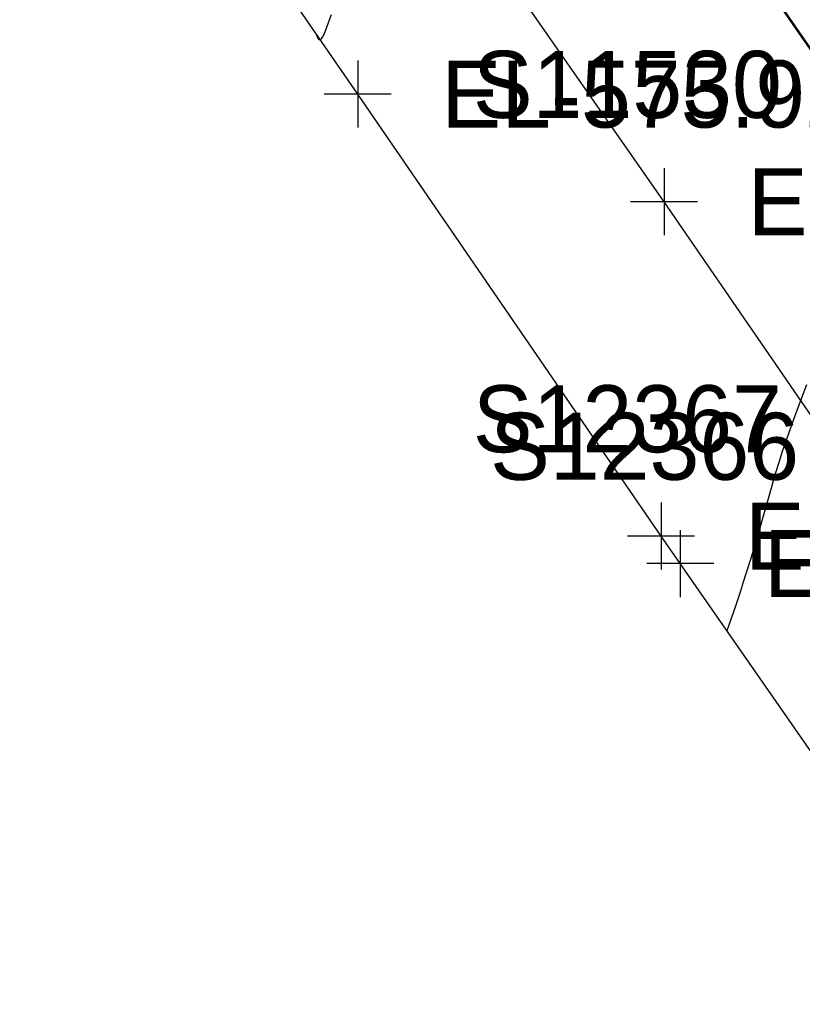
# Model space of a CAD drawing. Extents: x 1729869 to 1735532, y 648588 to 653771.
# Drawn here: x 1732003.3 to 1732050, y 650776.1 to 650835.3 of the extents above; entities that cross this region are included whole.
import ezdxf

# ---------------------------------------------------------------- set-up
doc = ezdxf.new("R2010")
doc.units = 0
for name, color, linetype in [('SURVEY - CENTERLINE - Preliminary', 7, 'Continuous'), ('SURVEY - CONTOURS - Index with Text', 7, 'Continuous'), ('SURVEY - CONTOURS - Intermediate with optional Text', 7, 'Continuous'), ('SURVEY - TRAFFIC CONTROL - Pavement Marking - Points - Elevations', 7, 'Continuous'), ('SURVEY - TRAFFIC CONTROL - Pavement Marking - Points - Locators', 7, 'Continuous'), ('SURVEY - TRAFFIC CONTROL - Pavement Marking - Points - Numbers', 7, 'Continuous'), ('SURVEY - TRAFFIC CONTROL - Pavement Marking with Text', 7, 'Continuous'), ('SURVEY - TRANSPORTATION - Roads', 7, 'Continuous'), ('SURVEY - TRANSPORTATION - Roads - Points - Elevations', 7, 'Continuous'), ('SURVEY - TRANSPORTATION - Roads - Points - Locators', 7, 'Continuous'), ('SURVEY - TRANSPORTATION - Roads - Points - Numbers', 7, 'Continuous')]:
    doc.layers.add(name, color=color, linetype=linetype)

msp = doc.modelspace()

# ---------------------------------------------------------------- linework, layer by layer
at = {"layer": 'SURVEY - CENTERLINE - Preliminary'}
msp.add_line((1731973.859, 650944.286), (1732084.595, 650784.278), dxfattribs=at)
at = {"layer": 'SURVEY - CONTOURS - Index with Text'}
msp.add_lwpolyline([(1732050.214, 650813.544), (1732049.775, 650812.389), (1732049.497, 650811.637), (1732049.239, 650810.916), (1732048.999, 650810.223), (1732048.776, 650809.558), (1732048.569, 650808.917), (1732048.378, 650808.299), (1732048.259, 650807.901), (1732048.145, 650807.511), (1732047.929, 650806.749), (1732047.556, 650805.429), (1732047.392, 650804.858), (1732047.226, 650804.292), (1732047.059, 650803.732), (1732046.891, 650803.177), (1732046.624, 650802.319), (1732046.427, 650801.704), (1732046.272, 650801.231), (1732045.955, 650800.286), (1732045.47, 650798.869)], dxfattribs=at)
at = {"layer": 'SURVEY - CONTOURS - Intermediate with optional Text'}
msp.add_lwpolyline([(1732021.847, 650835.622), (1732021.671, 650835.127), (1732021.572, 650834.865), (1732021.48, 650834.637), (1732021.395, 650834.446), (1732021.318, 650834.296), (1732021.249, 650834.19), (1732021.188, 650834.132), (1732021.164, 650834.122), (1732021.141, 650834.121), (1732021.12, 650834.129), (1732021.1, 650834.143), (1732021.084, 650834.161), (1732021.069, 650834.182), (1732021.041, 650834.236), (1732021.006, 650834.321), (1732020.966, 650834.438)], dxfattribs=at)
at = {"layer": 'SURVEY - TRAFFIC CONTROL - Pavement Marking - Points - Locators'}
for p, q in [((1732041.716, 650826.464), (1732041.716, 650822.464)), ((1732043.716, 650824.464), (1732039.716, 650824.464))]:
    msp.add_line(p, q, dxfattribs=at)
at = {"layer": 'SURVEY - TRAFFIC CONTROL - Pavement Marking with Text'}
for points in [[(1732071.178, 650781.63), (1732064.391, 650791.523), (1732041.716, 650824.464), (1732030.286, 650840.871), (1732015.488, 650862.243), (1732003.065, 650880.396), (1731991.722, 650896.865), (1731961.055, 650941.304), (1731940.66, 650970.964), (1731935.004, 650979.209), (1731932.728, 650982.499), (1731929.311, 650987.429), (1731912.222, 651012.084), (1731906.535, 651020.309), (1731905.401, 651021.955), (1731901.996, 651026.895), (1731896.322, 651035.129), (1731878.125, 651061.45), (1731857.644, 651091.055), (1731837.261, 651120.728)], [(1732079.716, 650791.328), (1732063.774, 650814.338), (1732062.635, 650815.982), (1732052.381, 650830.771), (1732039.833, 650848.837), (1732030.709, 650861.975), (1732013.727, 650886.702), (1732012.591, 650888.347), (1732003.481, 650901.498), (1731993.232, 650916.293), (1731971.594, 650947.525), (1731957.986, 650967.289), (1731947.969, 650982.065)]]:
    msp.add_lwpolyline(points, dxfattribs=at)
at = {"layer": 'SURVEY - TRANSPORTATION - Roads'}
msp.add_lwpolyline([(1732070.093, 650763.484), (1732042.682, 650802.875), (1732041.54, 650804.516), (1732023.428, 650830.889), (1731999.56, 650865.439), (1731970.027, 650908.23), (1731954.156, 650931.293), (1731943.93, 650946.103), (1731925.721, 650972.412), (1731901.866, 651006.976), (1731875.733, 651044.828), (1731857.557, 651071.165), (1731837.153, 651100.823), (1731829.218, 651112.356), (1731814.383, 651133.708), (1731800.811, 651153.502), (1731787.281, 651173.325), (1731777.063, 651188.144), (1731750.84, 651225.938), (1731731.609, 651253.978), (1731715.775, 651277.072), (1731695.363, 651306.729), (1731670.421, 651342.978)], dxfattribs=at)
at = {"layer": 'SURVEY - TRANSPORTATION - Roads - Points - Locators'}
for p, q in [((1732023.428, 650832.889), (1732023.428, 650828.889)), ((1732025.428, 650830.889), (1732021.428, 650830.889)), ((1732041.54, 650806.516), (1732041.54, 650802.516)), ((1732042.682, 650804.875), (1732042.682, 650800.875)), ((1732043.54, 650804.516), (1732039.54, 650804.516)), ((1732044.682, 650802.875), (1732040.682, 650802.875))]:
    msp.add_line(p, q, dxfattribs=at)

# ---------------------------------------------------------------- texts
at = {"layer": 'SURVEY - TRAFFIC CONTROL - Pavement Marking - Points - Elevations'}
msp.add_text('EL-575.38', height=4, dxfattribs=at).set_placement((1732046.716, 650822.464))
at = {"layer": 'SURVEY - TRAFFIC CONTROL - Pavement Marking - Points - Numbers'}
msp.add_text('S11530', height=4, dxfattribs=at).set_placement((1732030.303, 650829.464))
at = {"layer": 'SURVEY - TRANSPORTATION - Roads - Points - Elevations'}
for s, p in [('EL-575.92', (1732028.428, 650828.889)), ('EL-575.15', (1732046.54, 650802.516)), ('EL-575.12', (1732047.682, 650800.875))]:
    msp.add_text(s, height=4, dxfattribs=at).set_placement(p)
at = {"layer": 'SURVEY - TRANSPORTATION - Roads - Points - Numbers'}
for s, p in [('S12367', (1732030.3, 650809.516)), ('S12366', (1732031.332, 650807.875))]:
    msp.add_text(s, height=4, dxfattribs=at).set_placement(p)

doc.saveas('drawing.dxf')
